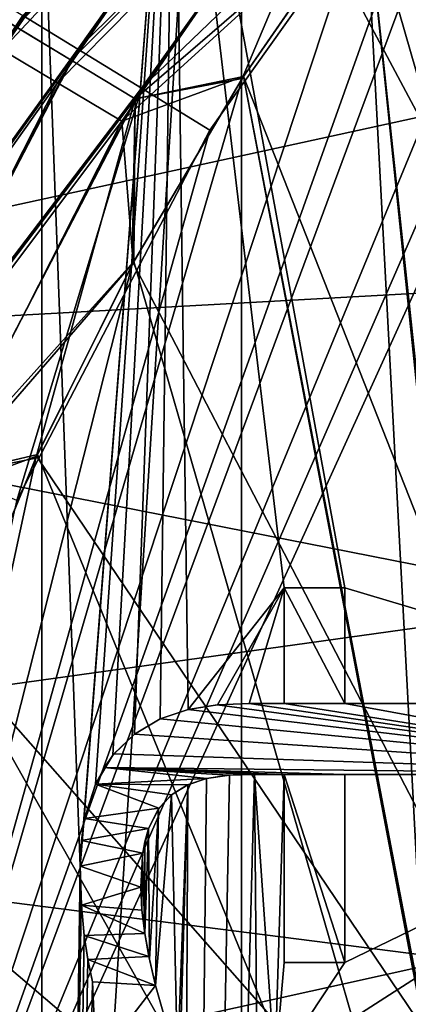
# Model space of a CAD drawing. Header units: millimetres. Extents: x -147 to 148, y -145 to 204.
# Tile 439 of 571: x 72.52 to 74.96, y 4.51 to 10.69. Entities that reach past the tile are written whole.
import ezdxf

# ---------------------------------------------------------------- set-up
doc = ezdxf.new("R2010")
doc.units = ezdxf.units.MM
doc.header["$LTSCALE"] = 26.699852
for name, color, linetype in [('1455', 7, 'CONTINUOUS'), ('1456', 7, 'CONTINUOUS'), ('1905', 7, 'CONTINUOUS'), ('1956', 7, 'CONTINUOUS'), ('1964', 7, 'CONTINUOUS'), ('1967', 7, 'CONTINUOUS'), ('1969', 7, 'CONTINUOUS'), ('1973', 7, 'CONTINUOUS'), ('1983', 7, 'CONTINUOUS'), ('1985', 7, 'CONTINUOUS'), ('1987', 7, 'CONTINUOUS'), ('1989', 7, 'CONTINUOUS'), ('1991', 7, 'CONTINUOUS'), ('1993', 7, 'CONTINUOUS'), ('1995', 7, 'CONTINUOUS'), ('1996', 7, 'CONTINUOUS'), ('2006', 7, 'CONTINUOUS'), ('2016', 7, 'CONTINUOUS'), ('743', 7, 'CONTINUOUS'), ('744', 7, 'CONTINUOUS'), ('764', 7, 'CONTINUOUS'), ('771', 7, 'CONTINUOUS'), ('772', 7, 'CONTINUOUS'), ('773', 7, 'CONTINUOUS'), ('774', 7, 'CONTINUOUS'), ('775', 7, 'CONTINUOUS'), ('776', 7, 'CONTINUOUS'), ('777', 7, 'CONTINUOUS'), ('778', 7, 'CONTINUOUS'), ('779', 7, 'CONTINUOUS'), ('780', 7, 'CONTINUOUS'), ('781', 7, 'CONTINUOUS'), ('782', 7, 'CONTINUOUS'), ('783', 7, 'CONTINUOUS'), ('784', 7, 'CONTINUOUS'), ('785', 7, 'CONTINUOUS'), ('786', 7, 'CONTINUOUS'), ('787', 7, 'CONTINUOUS'), ('788', 7, 'CONTINUOUS'), ('789', 7, 'CONTINUOUS'), ('790', 7, 'CONTINUOUS'), ('791', 7, 'CONTINUOUS'), ('792', 7, 'CONTINUOUS'), ('793', 7, 'CONTINUOUS'), ('898', 7, 'CONTINUOUS')]:
    doc.layers.add(name, color=color, linetype=linetype)

msp = doc.modelspace()

# ---------------------------------------------------------------- linework, layer by layer
at = {"layer": '1455', "color": 7, "linetype": 'CONTINUOUS', "true_color": 0xd8d8d8}
for points in [[(73.0939, 14.0777, 89.9), (75.9223, 16.9061, 89.9), (85, 7.8284, 89.9), (73.0939, 14.0777, 89.9)], [(84.5858, 2.5858, 89.9), (73.0939, 14.0777, 89.9), (84.7152, 2.8409, 89.9), (84.5858, 2.5858, 89.9)], [(73.0939, 14.0777, 89.9), (84.8571, 3.0905, 89.9), (84.7152, 2.8409, 89.9), (73.0939, 14.0777, 89.9)], [(84.8571, 3.0905, 89.9), (73.0939, 14.0777, 89.9), (84.9636, 3.3383, 89.9), (84.8571, 3.0905, 89.9)], [(73.0939, 14.0777, 89.9), (85, 7.8284, 89.9), (85, 3.6056, 89.9), (73.0939, 14.0777, 89.9)], [(73.0939, 14.0777, 89.9), (85, 3.6056, 89.9), (84.9636, 3.3383, 89.9), (73.0939, 14.0777, 89.9)]]:
    msp.add_3dface(points, dxfattribs=at)
at = {"layer": '1456', "color": 7, "linetype": 'CONTINUOUS', "true_color": 0xd8d8d8}
for points in [[(73.0404, 14.0133, 90.1501), (73.0939, 14.0777, 89.9), (84.5858, 2.5858, 89.9), (73.0404, 14.0133, 90.1501)], [(72.9872, 13.9487, 90.4), (73.0404, 14.0133, 90.1501), (84.5858, 2.5858, 89.9), (72.9872, 13.9487, 90.4)], [(72.9872, 13.9487, 90.4), (84.5858, 2.5858, 89.9), (72.9566, 13.8337, 90.7089), (72.9872, 13.9487, 90.4)], [(84.5858, 2.5858, 89.9), (72.999, 13.6597, 90.9882), (72.9566, 13.8337, 90.7089), (84.5858, 2.5858, 89.9)], [(84.5858, 2.5858, 89.9), (73.1101, 13.4443, 91.2092), (72.999, 13.6597, 90.9882), (84.5858, 2.5858, 89.9)], [(84.5858, 2.5858, 89.9), (73.2794, 13.208, 91.3513), (73.1101, 13.4443, 91.2092), (84.5858, 2.5858, 89.9)], [(84.5858, 2.5858, 89.9), (73.4886, 12.9759, 91.4), (73.2794, 13.208, 91.3513), (84.5858, 2.5858, 89.9)], [(83.6089, 2.8555, 91.4), (73.4886, 12.9759, 91.4), (84.5858, 2.5858, 89.9), (83.6089, 2.8555, 91.4)]]:
    msp.add_3dface(points, dxfattribs=at)
at = {"layer": '1905', "color": 7, "linetype": 'CONTINUOUS', "true_color": 0xd8d8d8}
for points in [[(26.2363, 8.2392, 25.9), (25.1061, 11.2212, 25.9), (82.2579, 25.8661, 25.9), (26.2363, 8.2392, 25.9)], [(79.3038, 24.7904, 25.9), (26.2363, 8.2392, 25.9), (82.2579, 25.8661, 25.9), (79.3038, 24.7904, 25.9)], [(27.0098, 5.1661, 25.9), (26.2363, 8.2392, 25.9), (79.3038, 24.7904, 25.9), (27.0098, 5.1661, 25.9)], [(27.4272, 2, 25.9), (27.0098, 5.1661, 25.9), (79.3038, 24.7904, 25.9), (27.4272, 2, 25.9)], [(76.5021, 23.3832, 25.9), (27.4272, 2, 25.9), (79.3038, 24.7904, 25.9), (76.5021, 23.3832, 25.9)], [(27.4272, -2, 25.9), (27.4272, 2, 25.9), (76.5021, 23.3832, 25.9), (27.4272, -2, 25.9)], [(73.876, 21.6568, 25.9), (27.4272, -2, 25.9), (76.5021, 23.3832, 25.9), (73.876, 21.6568, 25.9)], [(71.471, 19.6377, 25.9), (27.4272, -2, 25.9), (73.876, 21.6568, 25.9), (71.471, 19.6377, 25.9)]]:
    msp.add_3dface(points, dxfattribs=at)
at = {"layer": '1956', "color": 7, "linetype": 'CONTINUOUS', "true_color": 0xd8d8d8}
for points in [[(73.3987, 12.956, 19.9), (73.161, 12.6455, 27.6593), (71.8317, 10.6477, 19.9), (73.3987, 12.956, 19.9)], [(73.161, 12.6455, 27.6593), (71.6728, 10.3718, 27.6952), (71.8317, 10.6477, 19.9), (73.161, 12.6455, 27.6593)]]:
    msp.add_3dface(points, dxfattribs=at)
at = {"layer": '1964', "color": 7, "linetype": 'CONTINUOUS', "true_color": 0xd8d8d8}
for points in [[(72.8849, 10.5093, 29.3829), (72.5403, 10.72, 29.0701), (74.4866, 12.7591, 29.3443), (72.8849, 10.5093, 29.3829)], [(72.8849, 10.5093, 29.3829), (74.4866, 12.7591, 29.3443), (74.8498, 12.461, 29.5431), (72.8849, 10.5093, 29.3829)], [(73.161, 12.6455, 27.6593), (72.1098, 10.9821, 28.1912), (71.6728, 10.3718, 27.6952), (73.161, 12.6455, 27.6593)], [(73.2863, 10.2634, 29.5813), (72.8849, 10.5093, 29.3829), (74.8498, 12.461, 29.5431), (73.2863, 10.2634, 29.5813)], [(73.2863, 10.2634, 29.5813), (74.8498, 12.461, 29.5431), (75.2378, 12.1413, 29.6143), (73.2863, 10.2634, 29.5813)], [(73.7157, 10.0007, 29.6517), (73.2863, 10.2634, 29.5813), (75.2378, 12.1413, 29.6143), (73.7157, 10.0007, 29.6517)], [(70.9515, 8.3464, 28.7054), (72.276, 10.8812, 28.6636), (72.5403, 10.72, 29.0701), (70.9515, 8.3464, 28.7054)], [(71.2361, 8.2226, 29.1122), (70.9515, 8.3464, 28.7054), (72.5403, 10.72, 29.0701), (71.2361, 8.2226, 29.1122)], [(71.2361, 8.2226, 29.1122), (72.5403, 10.72, 29.0701), (72.8849, 10.5093, 29.3829), (71.2361, 8.2226, 29.1122)], [(71.6072, 8.0607, 29.425), (71.2361, 8.2226, 29.1122), (72.8849, 10.5093, 29.3829), (71.6072, 8.0607, 29.425)], [(71.6072, 8.0607, 29.425), (72.8849, 10.5093, 29.3829), (73.2863, 10.2634, 29.5813), (71.6072, 8.0607, 29.425)], [(72.0394, 7.8718, 29.6228), (71.6072, 8.0607, 29.425), (73.2863, 10.2634, 29.5813), (72.0394, 7.8718, 29.6228)], [(72.0394, 7.8718, 29.6228), (73.2863, 10.2634, 29.5813), (72.5026, 7.6728, 29.6923), (72.0394, 7.8718, 29.6228)], [(72.5026, 7.6728, 29.6923), (73.2863, 10.2634, 29.5813), (73.7157, 10.0007, 29.6517), (72.5026, 7.6728, 29.6923)]]:
    msp.add_3dface(points, dxfattribs=at)
at = {"layer": '1967', "color": 7, "linetype": 'CONTINUOUS', "true_color": 0xd8d8d8}
for points in [[(78.2, 0, 29.8263), (70.9081, 0, 29.8263), (77.0418, 14.0553, 29.5809), (78.2, 0, 29.8263)], [(70.9081, 0, 29.8263), (75.2378, 12.1413, 29.6143), (77.0418, 14.0553, 29.5809), (70.9081, 0, 29.8263)], [(70.9081, 0, 29.8263), (73.7157, 10.0007, 29.6517), (75.2378, 12.1413, 29.6143), (70.9081, 0, 29.8263)], [(70.9081, 0, 29.8263), (72.5026, 7.6728, 29.6923), (73.7157, 10.0007, 29.6517), (70.9081, 0, 29.8263)]]:
    msp.add_3dface(points, dxfattribs=at)
at = {"layer": '1969', "color": 7, "linetype": 'CONTINUOUS', "true_color": 0xd8d8d8}
for points in [[(75.5554, 12.5191, 33.6829), (74.6999, 11.4546, 33.6643), (78, 0, 33.4644), (75.5554, 12.5191, 33.6829)], [(74.6999, 11.4546, 33.6643), (73.9259, 10.3373, 33.6448), (78, 0, 33.4644), (74.6999, 11.4546, 33.6643)], [(73.9259, 10.3373, 33.6448), (73.2327, 9.1659, 33.6244), (78, 0, 33.4644), (73.9259, 10.3373, 33.6448)], [(73.2327, 9.1659, 33.6244), (72.626, 7.9505, 33.6032), (78, 0, 33.4644), (73.2327, 9.1659, 33.6244)], [(72.626, 7.9505, 33.6032), (72.1052, 6.6899, 33.5812), (78, 0, 33.4644), (72.626, 7.9505, 33.6032)], [(72.1052, 6.6899, 33.5812), (71.6764, 5.3975, 33.5586), (78, 0, 33.4644), (72.1052, 6.6899, 33.5812)], [(71.6764, 5.3975, 33.5586), (71.3399, 4.0733, 33.5355), (78, 0, 33.4644), (71.6764, 5.3975, 33.5586)]]:
    msp.add_3dface(points, dxfattribs=at)
at = {"layer": '1973', "color": 7, "linetype": 'CONTINUOUS', "true_color": 0xd8d8d8}
for points in [[(72.1437, 10.6627, 34.6235), (73.7349, 12.9619, 34.6615), (71.9763, 10.7617, 35.096), (72.1437, 10.6627, 34.6235)], [(72.1437, 10.6627, 34.6235), (73.9767, 12.7699, 34.2553), (73.7349, 12.9619, 34.6615), (72.1437, 10.6627, 34.6235)], [(72.4098, 10.5046, 34.2171), (73.9767, 12.7699, 34.2553), (72.1437, 10.6627, 34.6235), (72.4098, 10.5046, 34.2171)], [(72.4098, 10.5046, 34.2171), (74.2923, 12.519, 33.9423), (73.9767, 12.7699, 34.2553), (72.4098, 10.5046, 34.2171)], [(72.7569, 10.2979, 33.9041), (74.2923, 12.519, 33.9423), (72.4098, 10.5046, 34.2171), (72.7569, 10.2979, 33.9041)], [(72.7569, 10.2979, 33.9041), (74.66, 12.2264, 33.7436), (74.2923, 12.519, 33.9423), (72.7569, 10.2979, 33.9041)], [(73.1613, 10.0569, 33.7059), (74.66, 12.2264, 33.7436), (72.7569, 10.2979, 33.9041), (73.1613, 10.0569, 33.7059)], [(74.66, 12.2264, 33.7436), (73.1613, 10.0569, 33.7059), (74.6999, 11.4546, 33.6643), (74.66, 12.2264, 33.7436)], [(74.6999, 11.4546, 33.6643), (73.1613, 10.0569, 33.7059), (73.9259, 10.3373, 33.6448), (74.6999, 11.4546, 33.6643)], [(71.161, 8.0492, 34.1757), (72.7569, 10.2979, 33.9041), (72.4098, 10.5046, 34.2171), (71.161, 8.0492, 34.1757)], [(73.9259, 10.3373, 33.6448), (73.1613, 10.0569, 33.7059), (73.2327, 9.1659, 33.6244), (73.9259, 10.3373, 33.6448)], [(71.5336, 7.8907, 33.8628), (72.7569, 10.2979, 33.9041), (71.161, 8.0492, 34.1757), (71.5336, 7.8907, 33.8628)], [(71.5336, 7.8907, 33.8628), (73.1613, 10.0569, 33.7059), (72.7569, 10.2979, 33.9041), (71.5336, 7.8907, 33.8628)], [(71.9675, 7.7057, 33.665), (73.1613, 10.0569, 33.7059), (71.5336, 7.8907, 33.8628), (71.9675, 7.7057, 33.665)], [(73.1613, 10.0569, 33.7059), (71.9675, 7.7057, 33.665), (73.2327, 9.1659, 33.6244), (73.1613, 10.0569, 33.7059)], [(73.2327, 9.1659, 33.6244), (71.9675, 7.7057, 33.665), (72.626, 7.9505, 33.6032), (73.2327, 9.1659, 33.6244)], [(72.626, 7.9505, 33.6032), (71.9675, 7.7057, 33.665), (72.1052, 6.6899, 33.5812), (72.626, 7.9505, 33.6032)]]:
    msp.add_3dface(points, dxfattribs=at)
at = {"layer": '1983', "color": 7, "linetype": 'CONTINUOUS', "true_color": 0xd8d8d8}
for points in [[(72.4969, 10.6488, 38.6091), (72.2316, 10.8085, 38.2028), (74.1091, 12.9339, 38.5705), (72.4969, 10.6488, 38.6091)], [(72.4969, 10.6488, 38.6091), (74.1091, 12.9339, 38.5705), (74.4231, 12.68, 38.8816), (72.4969, 10.6488, 38.6091)], [(72.8433, 10.4395, 38.9201), (72.4969, 10.6488, 38.6091), (74.4231, 12.68, 38.8816), (72.8433, 10.4395, 38.9201)], [(72.8433, 10.4395, 38.9201), (74.4231, 12.68, 38.8816), (74.788, 12.3841, 39.0807), (72.8433, 10.4395, 38.9201)], [(73.2458, 10.1956, 39.1187), (72.8433, 10.4395, 38.9201), (74.788, 12.3841, 39.0807), (73.2458, 10.1956, 39.1187)], [(73.2458, 10.1956, 39.1187), (74.788, 12.3841, 39.0807), (73.9179, 10.3251, 39.1839), (73.2458, 10.1956, 39.1187)], [(73.9179, 10.3251, 39.1839), (74.788, 12.3841, 39.0807), (74.6921, 11.4437, 39.1644), (73.9179, 10.3251, 39.1839)], [(71.2112, 8.1652, 38.651), (72.4969, 10.6488, 38.6091), (72.8433, 10.4395, 38.9201), (71.2112, 8.1652, 38.651)], [(71.5836, 8.0046, 38.9619), (71.2112, 8.1652, 38.651), (72.8433, 10.4395, 38.9201), (71.5836, 8.0046, 38.9619)], [(71.5836, 8.0046, 38.9619), (72.8433, 10.4395, 38.9201), (73.2458, 10.1956, 39.1187), (71.5836, 8.0046, 38.9619)], [(73.2272, 9.1557, 39.2043), (73.2458, 10.1956, 39.1187), (73.9179, 10.3251, 39.1839), (73.2272, 9.1557, 39.2043)], [(72.0164, 7.8173, 39.16), (71.5836, 8.0046, 38.9619), (73.2458, 10.1956, 39.1187), (72.0164, 7.8173, 39.16)], [(72.0164, 7.8173, 39.16), (73.2458, 10.1956, 39.1187), (72.6213, 7.9391, 39.2255), (72.0164, 7.8173, 39.16)], [(72.6213, 7.9391, 39.2255), (73.2458, 10.1956, 39.1187), (73.2272, 9.1557, 39.2043), (72.6213, 7.9391, 39.2255)], [(72.1001, 6.6751, 39.2476), (72.0164, 7.8173, 39.16), (72.6213, 7.9391, 39.2255), (72.1001, 6.6751, 39.2476)]]:
    msp.add_3dface(points, dxfattribs=at)
at = {"layer": '1985', "color": 7, "linetype": 'CONTINUOUS', "true_color": 0xd8d8d8}
for points in [[(78, 0, 39.3641), (70.9083, 0, 39.3641), (77.4928, 14.4588, 39.1117), (78, 0, 39.3641)], [(70.9083, 0, 39.3641), (76.4878, 13.5225, 39.1281), (77.4928, 14.4588, 39.1117), (70.9083, 0, 39.3641)], [(70.9083, 0, 39.3641), (75.5526, 12.5147, 39.1457), (76.4878, 13.5225, 39.1281), (70.9083, 0, 39.3641)], [(70.9083, 0, 39.3641), (74.6921, 11.4437, 39.1644), (75.5526, 12.5147, 39.1457), (70.9083, 0, 39.3641)], [(70.9083, 0, 39.3641), (73.9179, 10.3251, 39.1839), (74.6921, 11.4437, 39.1644), (70.9083, 0, 39.3641)], [(70.9083, 0, 39.3641), (73.2272, 9.1557, 39.2043), (73.9179, 10.3251, 39.1839), (70.9083, 0, 39.3641)], [(70.9083, 0, 39.3641), (72.6213, 7.9391, 39.2255), (73.2272, 9.1557, 39.2043), (70.9083, 0, 39.3641)], [(70.9083, 0, 39.3641), (72.1001, 6.6751, 39.2476), (72.6213, 7.9391, 39.2255), (70.9083, 0, 39.3641)]]:
    msp.add_3dface(points, dxfattribs=at)
at = {"layer": '1987', "color": 7, "linetype": 'CONTINUOUS', "true_color": 0xd8d8d8}
for points in [[(75.5519, 12.5143, 43.1224), (74.6965, 11.45, 43.1038), (75.8409, 0.7198, 42.9165), (75.5519, 12.5143, 43.1224)], [(74.6965, 11.45, 43.1038), (73.9256, 10.3375, 43.0844), (75.864, 0.22, 42.9078), (74.6965, 11.45, 43.1038)], [(75.8409, 0.7198, 42.9165), (74.6965, 11.45, 43.1038), (75.8487, 0.4599, 42.912), (75.8409, 0.7198, 42.9165)], [(75.8487, 0.4599, 42.912), (74.6965, 11.45, 43.1038), (75.864, 0.22, 42.9078), (75.8487, 0.4599, 42.912)], [(73.9256, 10.3375, 43.0844), (73.2366, 9.1735, 43.0641), (75.8874, 0, 42.9039), (73.9256, 10.3375, 43.0844)], [(73.9256, 10.3375, 43.0844), (75.8874, 0, 42.9039), (75.864, 0.22, 42.9078), (73.9256, 10.3375, 43.0844)], [(73.2366, 9.1735, 43.0641), (72.6311, 7.9609, 43.0429), (75.8874, 0, 42.9039), (73.2366, 9.1735, 43.0641)], [(72.6311, 7.9609, 43.0429), (72.1089, 6.6995, 43.0209), (75.8874, 0, 42.9039), (72.6311, 7.9609, 43.0429)], [(72.1089, 6.6995, 43.0209), (71.679, 5.4061, 42.9983), (75.8874, 0, 42.9039), (72.1089, 6.6995, 43.0209)], [(71.679, 5.4061, 42.9983), (71.3412, 4.0788, 42.9751), (75.8874, 0, 42.9039), (71.679, 5.4061, 42.9983)]]:
    msp.add_3dface(points, dxfattribs=at)
at = {"layer": '1989', "color": 7, "linetype": 'CONTINUOUS', "true_color": 0xd8d8d8}
for points in [[(74.1091, 12.9339, 43.6976), (72.2316, 10.8085, 44.0653), (72.4968, 10.6489, 43.659), (74.1091, 12.9339, 43.6976)], [(74.1091, 12.9339, 43.6976), (72.4968, 10.6489, 43.659), (74.423, 12.68, 43.3865), (74.1091, 12.9339, 43.6976)], [(73.2935, 12.8201, 45.0737), (71.7631, 10.5297, 45.0374), (72.0647, 10.9081, 44.5379), (73.2935, 12.8201, 45.0737)], [(74.423, 12.68, 43.3865), (72.4968, 10.6489, 43.659), (72.8432, 10.4396, 43.348), (74.423, 12.68, 43.3865)], [(74.423, 12.68, 43.3865), (72.8432, 10.4396, 43.348), (74.7879, 12.3842, 43.1874), (74.423, 12.68, 43.3865)], [(74.7879, 12.3842, 43.1874), (72.8432, 10.4396, 43.348), (73.2456, 10.1957, 43.1494), (74.7879, 12.3842, 43.1874)], [(74.7879, 12.3842, 43.1874), (73.2456, 10.1957, 43.1494), (74.6965, 11.45, 43.1038), (74.7879, 12.3842, 43.1874)], [(74.6965, 11.45, 43.1038), (73.2456, 10.1957, 43.1494), (73.9256, 10.3375, 43.0844), (74.6965, 11.45, 43.1038)], [(72.4968, 10.6489, 43.659), (71.2111, 8.1653, 43.6172), (72.8432, 10.4396, 43.348), (72.4968, 10.6489, 43.659)], [(72.8432, 10.4396, 43.348), (71.2111, 8.1653, 43.6172), (71.5835, 8.0046, 43.3062), (72.8432, 10.4396, 43.348)], [(72.8432, 10.4396, 43.348), (71.5835, 8.0046, 43.3062), (73.2456, 10.1957, 43.1494), (72.8432, 10.4396, 43.348)], [(73.9256, 10.3375, 43.0844), (73.2456, 10.1957, 43.1494), (73.2366, 9.1735, 43.0641), (73.9256, 10.3375, 43.0844)], [(73.2456, 10.1957, 43.1494), (71.5835, 8.0046, 43.3062), (72.0163, 7.8173, 43.1081), (73.2456, 10.1957, 43.1494)], [(73.2456, 10.1957, 43.1494), (72.0163, 7.8173, 43.1081), (73.2366, 9.1735, 43.0641), (73.2456, 10.1957, 43.1494)], [(73.2366, 9.1735, 43.0641), (72.0163, 7.8173, 43.1081), (72.6311, 7.9609, 43.0429), (73.2366, 9.1735, 43.0641)], [(72.6311, 7.9609, 43.0429), (72.0163, 7.8173, 43.1081), (72.1089, 6.6995, 43.0209), (72.6311, 7.9609, 43.0429)]]:
    msp.add_3dface(points, dxfattribs=at)
at = {"layer": '1991', "color": 7, "linetype": 'CONTINUOUS', "true_color": 0xd8d8d8}
for points in [[(73.2935, 12.82, 45.6506), (71.7631, 10.5297, 45.6869), (73.2935, 12.8201, 45.0737), (73.2935, 12.82, 45.6506)], [(73.2935, 12.8201, 45.0737), (71.7631, 10.5297, 45.6869), (71.7631, 10.5297, 45.0374), (73.2935, 12.8201, 45.0737)]]:
    msp.add_3dface(points, dxfattribs=at)
at = {"layer": '1993', "color": 7, "linetype": 'CONTINUOUS', "true_color": 0xd8d8d8}
for points in [[(72.4969, 10.6488, 47.0653), (72.2316, 10.8085, 46.659), (74.1091, 12.9339, 47.0268), (72.4969, 10.6488, 47.0653)], [(72.4969, 10.6488, 47.0653), (74.1091, 12.9339, 47.0268), (74.4231, 12.68, 47.3378), (72.4969, 10.6488, 47.0653)], [(71.7631, 10.5297, 45.6869), (73.2935, 12.82, 45.6506), (72.0647, 10.9081, 46.1864), (71.7631, 10.5297, 45.6869)], [(72.8433, 10.4395, 47.3763), (72.4969, 10.6488, 47.0653), (74.4231, 12.68, 47.3378), (72.8433, 10.4395, 47.3763)], [(72.8433, 10.4395, 47.3763), (74.4231, 12.68, 47.3378), (74.788, 12.3841, 47.5369), (72.8433, 10.4395, 47.3763)], [(73.2458, 10.1956, 47.5749), (72.8433, 10.4395, 47.3763), (74.788, 12.3841, 47.5369), (73.2458, 10.1956, 47.5749)], [(73.2458, 10.1956, 47.5749), (74.788, 12.3841, 47.5369), (73.9179, 10.3251, 47.6401), (73.2458, 10.1956, 47.5749)], [(73.9179, 10.3251, 47.6401), (74.788, 12.3841, 47.5369), (74.6921, 11.4437, 47.6206), (73.9179, 10.3251, 47.6401)], [(71.2112, 8.1652, 47.1072), (72.4969, 10.6488, 47.0653), (72.8433, 10.4395, 47.3763), (71.2112, 8.1652, 47.1072)], [(71.5836, 8.0046, 47.4181), (71.2112, 8.1652, 47.1072), (72.8433, 10.4395, 47.3763), (71.5836, 8.0046, 47.4181)], [(71.5836, 8.0046, 47.4181), (72.8433, 10.4395, 47.3763), (73.2458, 10.1956, 47.5749), (71.5836, 8.0046, 47.4181)], [(73.2272, 9.1557, 47.6605), (73.2458, 10.1956, 47.5749), (73.9179, 10.3251, 47.6401), (73.2272, 9.1557, 47.6605)], [(72.0164, 7.8173, 47.6163), (71.5836, 8.0046, 47.4181), (73.2458, 10.1956, 47.5749), (72.0164, 7.8173, 47.6163)], [(72.0164, 7.8173, 47.6163), (73.2458, 10.1956, 47.5749), (72.6213, 7.9391, 47.6818), (72.0164, 7.8173, 47.6163)], [(72.6213, 7.9391, 47.6818), (73.2458, 10.1956, 47.5749), (73.2272, 9.1557, 47.6605), (72.6213, 7.9391, 47.6818)], [(72.1001, 6.6751, 47.7038), (72.0164, 7.8173, 47.6163), (72.6213, 7.9391, 47.6818), (72.1001, 6.6751, 47.7038)]]:
    msp.add_3dface(points, dxfattribs=at)
at = {"layer": '1995', "color": 7, "linetype": 'CONTINUOUS', "true_color": 0xd8d8d8}
for points in [[(75.3, 0, 47.8204), (74.6921, 11.4437, 47.6206), (75.5526, 12.5147, 47.6019), (75.3, 0, 47.8204)], [(75.3, 0, 47.8204), (70.9083, 0, 47.8204), (74.6921, 11.4437, 47.6206), (75.3, 0, 47.8204)], [(70.9083, 0, 47.8204), (73.9179, 10.3251, 47.6401), (74.6921, 11.4437, 47.6206), (70.9083, 0, 47.8204)], [(70.9083, 0, 47.8204), (73.2272, 9.1557, 47.6605), (73.9179, 10.3251, 47.6401), (70.9083, 0, 47.8204)], [(70.9083, 0, 47.8204), (72.6213, 7.9391, 47.6818), (73.2272, 9.1557, 47.6605), (70.9083, 0, 47.8204)], [(70.9083, 0, 47.8204), (72.1001, 6.6751, 47.7038), (72.6213, 7.9391, 47.6818), (70.9083, 0, 47.8204)]]:
    msp.add_3dface(points, dxfattribs=at)
at = {"layer": '1996', "color": 7, "linetype": 'CONTINUOUS', "true_color": 0xd8d8d8}
for points in [[(75.2587, 4.7892, 52.9), (74.691, 2.4244, 52.9), (76.0195, 4.5425, 52.1), (75.2587, 4.7892, 52.9)], [(76.0195, 4.5425, 52.1), (74.691, 2.4244, 52.9), (75.481, 2.2996, 52.1), (76.0195, 4.5425, 52.1)]]:
    msp.add_3dface(points, dxfattribs=at)
at = {"layer": '2006', "color": 7, "linetype": 'CONTINUOUS', "true_color": 0xd8d8d8}
for points in [[(69.4875, 11.2603, 52.9), (68.2378, 8.6004, 52.9), (79.0392, 10.9593, 52.9), (69.4875, 11.2603, 52.9)], [(79.0392, 10.9593, 52.9), (68.2378, 8.6004, 52.9), (77.4598, 9.1098, 52.9), (79.0392, 10.9593, 52.9)], [(77.4598, 9.1098, 52.9), (68.2378, 8.6004, 52.9), (76.1892, 7.036, 52.9), (77.4598, 9.1098, 52.9)], [(68.2378, 8.6004, 52.9), (67.3308, 5.8021, 52.9), (76.1892, 7.036, 52.9), (68.2378, 8.6004, 52.9)], [(76.1892, 7.036, 52.9), (67.3308, 5.8021, 52.9), (75.2587, 4.7892, 52.9), (76.1892, 7.036, 52.9)], [(67.3308, 5.8021, 52.9), (66.7823, 2.9153, 52.9), (75.2587, 4.7892, 52.9), (67.3308, 5.8021, 52.9)], [(75.2587, 4.7892, 52.9), (66.7823, 2.9153, 52.9), (74.691, 2.4244, 52.9), (75.2587, 4.7892, 52.9)]]:
    msp.add_3dface(points, dxfattribs=at)
at = {"layer": '2016', "color": 7, "linetype": 'CONTINUOUS', "true_color": 0xd8d8d8}
msp.add_3dface([(73.3987, 12.956, 19.9), (71.8317, 10.6477, 19.9), (69.0561, 11.513, 19.9), (73.3987, 12.956, 19.9)], dxfattribs=at)
at = {"layer": '743', "color": 7, "linetype": 'CONTINUOUS', "true_color": 0xd8d8d8}
for points in [[(73.9139, 17.1313, 93.4), (73.914, -17.1314, 93.4), (76.1876, 19.012, 93.4), (73.9139, 17.1313, 93.4)], [(73.914, -17.1314, 93.4), (76.1877, -19.0121, 93.4), (76.1876, 19.012, 93.4), (73.914, -17.1314, 93.4)], [(71.8936, 14.9802, 93.4), (71.8937, -14.9803, 93.4), (73.9139, 17.1313, 93.4), (71.8936, 14.9802, 93.4)], [(71.8937, -14.9803, 93.4), (73.914, -17.1314, 93.4), (73.9139, 17.1313, 93.4), (71.8937, -14.9803, 93.4)]]:
    msp.add_3dface(points, dxfattribs=at)
at = {"layer": '744', "color": 7, "linetype": 'CONTINUOUS', "true_color": 0xd8d8d8}
for points in [[(72.66, 11.8455, 91.4), (73.4886, 12.9759, 91.4), (72.901, 5.3738, 91.4), (72.66, 11.8455, 91.4)], [(72.901, 5.3738, 91.4), (73.4886, 12.9759, 91.4), (72.9238, 5.6538, 91.4), (72.901, 5.3738, 91.4)], [(72.9238, 5.6538, 91.4), (73.4886, 12.9759, 91.4), (72.9957, 5.8904, 91.4), (72.9238, 5.6538, 91.4)], [(72.9957, 5.8904, 91.4), (73.4886, 12.9759, 91.4), (73.106, 6.0725, 91.4), (72.9957, 5.8904, 91.4)], [(73.106, 6.0725, 91.4), (73.4886, 12.9759, 91.4), (73.2417, 6.2051, 91.4), (73.106, 6.0725, 91.4)], [(73.2417, 6.2051, 91.4), (73.4886, 12.9759, 91.4), (73.4022, 6.2997, 91.4), (73.2417, 6.2051, 91.4)], [(73.4022, 6.2997, 91.4), (73.4886, 12.9759, 91.4), (73.5777, 6.3587, 91.4), (73.4022, 6.2997, 91.4)], [(73.4886, 12.9759, 91.4), (83.6089, 2.8555, 91.4), (77, 6.3972, 91.4), (73.4886, 12.9759, 91.4)], [(73.4886, 12.9759, 91.4), (77, 6.3972, 91.4), (74.5626, 7.1235, 91.4), (73.4886, 12.9759, 91.4)], [(73.5777, 6.3587, 91.4), (73.4886, 12.9759, 91.4), (74.1829, 7.1235, 91.4), (73.5777, 6.3587, 91.4)], [(74.1829, 7.1235, 91.4), (73.4886, 12.9759, 91.4), (74.5626, 7.1235, 91.4), (74.1829, 7.1235, 91.4)], [(71.9115, 10.6679, 91.4), (72.66, 11.8455, 91.4), (72.6598, -11.8454, 91.4), (71.9115, 10.6679, 91.4)], [(72.6598, -11.8454, 91.4), (72.66, 11.8455, 91.4), (72.901, 5.3738, 91.4), (72.6598, -11.8454, 91.4)], [(71.9113, -10.6676, 91.4), (71.9115, 10.6679, 91.4), (72.6598, -11.8454, 91.4), (71.9113, -10.6676, 91.4)], [(73.7629, 6.3879, 91.4), (73.5777, 6.3587, 91.4), (74.1829, 7.1235, 91.4), (73.7629, 6.3879, 91.4)], [(73.9629, 6.3972, 91.4), (73.7629, 6.3879, 91.4), (74.1829, 7.1235, 91.4), (73.9629, 6.3972, 91.4)], [(74.1829, 6.3972, 91.4), (73.9629, 6.3972, 91.4), (74.1829, 7.1235, 91.4), (74.1829, 6.3972, 91.4)], [(74.5626, 7.1235, 91.4), (77, 6.3972, 91.4), (74.5626, 6.3972, 91.4), (74.5626, 7.1235, 91.4)], [(73.9959, 5.9515, 91.4), (73.4886, -12.9759, 91.4), (73.8382, 5.9466, 91.4), (73.9959, 5.9515, 91.4)], [(73.4886, -12.9759, 91.4), (73.9959, 5.9515, 91.4), (74.0344, 1.3078, 91.4), (73.4886, -12.9759, 91.4)], [(73.8382, 5.9466, 91.4), (73.4886, -12.9759, 91.4), (73.6928, 5.926, 91.4), (73.8382, 5.9466, 91.4)], [(73.9959, 5.9515, 91.4), (74.1829, 5.9515, 91.4), (74.1224, 4.1028, 91.4), (73.9959, 5.9515, 91.4)], [(73.9959, 5.9515, 91.4), (74.1224, 4.1028, 91.4), (74.0344, 1.3078, 91.4), (73.9959, 5.9515, 91.4)], [(74.5626, 4.7686, 91.4), (77, 5.9515, 91.4), (74.1224, 4.1028, 91.4), (74.5626, 4.7686, 91.4)], [(77, 5.9515, 91.4), (77, 4.1028, 91.4), (74.1224, 4.1028, 91.4), (77, 5.9515, 91.4)], [(74.1829, 5.9515, 91.4), (74.1829, 4.7686, 91.4), (74.1224, 4.1028, 91.4), (74.1829, 5.9515, 91.4)], [(74.5626, 5.9515, 91.4), (77, 5.9515, 91.4), (74.5626, 4.7686, 91.4), (74.5626, 5.9515, 91.4)], [(73.4742, 5.8236, 91.4), (73.5764, 5.8866, 91.4), (73.5117, 4.1413, 91.4), (73.4742, 5.8236, 91.4)], [(73.6928, 5.926, 91.4), (73.4886, -12.9759, 91.4), (73.5764, 5.8866, 91.4), (73.6928, 5.926, 91.4)], [(73.5764, 5.8866, 91.4), (73.4886, -12.9759, 91.4), (73.5117, 3.6296, 91.4), (73.5764, 5.8866, 91.4)], [(73.5117, 4.1413, 91.4), (73.5764, 5.8866, 91.4), (73.5117, 3.6296, 91.4), (73.5117, 4.1413, 91.4)], [(73.3912, 5.7336, 91.4), (73.4742, 5.8236, 91.4), (73.3741, 4.6255, 91.4), (73.3912, 5.7336, 91.4)], [(73.3741, 4.6255, 91.4), (73.4742, 5.8236, 91.4), (73.5117, 4.1413, 91.4), (73.3741, 4.6255, 91.4)], [(73.3301, 5.6104, 91.4), (73.3912, 5.7336, 91.4), (73.335, 4.7905, 91.4), (73.3301, 5.6104, 91.4)], [(73.335, 4.7905, 91.4), (73.3912, 5.7336, 91.4), (73.3741, 4.6255, 91.4), (73.335, 4.7905, 91.4)], [(73.3068, 5.5269, 91.4), (73.3301, 5.6104, 91.4), (73.3057, 4.9506, 91.4), (73.3068, 5.5269, 91.4)], [(73.3057, 4.9506, 91.4), (73.3301, 5.6104, 91.4), (73.335, 4.7905, 91.4), (73.3057, 4.9506, 91.4)], [(73.2915, 5.4374, 91.4), (73.3068, 5.5269, 91.4), (73.3057, 4.9506, 91.4), (73.2915, 5.4374, 91.4)], [(73.2806, 5.2417, 91.4), (73.2915, 5.4374, 91.4), (73.2874, 5.099, 91.4), (73.2806, 5.2417, 91.4)], [(73.2874, 5.099, 91.4), (73.2915, 5.4374, 91.4), (73.3057, 4.9506, 91.4), (73.2874, 5.099, 91.4)], [(72.9067, 5.1505, 91.4), (72.6598, -11.8454, 91.4), (72.901, 5.3738, 91.4), (72.9067, 5.1505, 91.4)], [(72.926, 4.9396, 91.4), (72.6598, -11.8454, 91.4), (72.9067, 5.1505, 91.4), (72.926, 4.9396, 91.4)], [(72.949, 4.7904, 91.4), (72.6598, -11.8454, 91.4), (72.926, 4.9396, 91.4), (72.949, 4.7904, 91.4)], [(72.978, 4.6475, 91.4), (72.6598, -11.8454, 91.4), (72.949, 4.7904, 91.4), (72.978, 4.6475, 91.4)], [(74.1829, 4.7686, 91.4), (74.5626, 4.7686, 91.4), (74.1224, 4.1028, 91.4), (74.1829, 4.7686, 91.4)], [(72.6598, -11.8454, 91.4), (72.978, 4.6475, 91.4), (73, 4.1413, 91.4), (72.6598, -11.8454, 91.4)], [(72.978, 4.6475, 91.4), (73.3741, 4.6255, 91.4), (73, 4.1413, 91.4), (72.978, 4.6475, 91.4)], [(73, 4.1413, 91.4), (73.3741, 4.6255, 91.4), (73.5117, 4.1413, 91.4), (73, 4.1413, 91.4)]]:
    msp.add_3dface(points, dxfattribs=at)
at = {"layer": '764', "color": 7, "linetype": 'CONTINUOUS', "true_color": 0xd8d8d8}
for points in [[(74.5626, 7.1235, 90.9), (74.5626, 6.3972, 90.9), (74.1829, 7.1235, 90.9), (74.5626, 7.1235, 90.9)], [(74.1829, 7.1235, 90.9), (74.5626, 6.3972, 90.9), (74.1829, 6.3972, 90.9), (74.1829, 7.1235, 90.9)], [(73.5777, 6.3587, 90.9), (73.7601, 6.3876, 90.9), (77, 5.9515, 90.9), (73.5777, 6.3587, 90.9)], [(73.7601, 6.3876, 90.9), (73.9629, 6.3972, 90.9), (77, 5.9515, 90.9), (73.7601, 6.3876, 90.9)], [(73.9629, 6.3972, 90.9), (74.1829, 6.3972, 90.9), (77, 5.9515, 90.9), (73.9629, 6.3972, 90.9)], [(74.1829, 6.3972, 90.9), (74.5626, 6.3972, 90.9), (77, 5.9515, 90.9), (74.1829, 6.3972, 90.9)], [(74.5626, 6.3972, 90.9), (77, 6.3972, 90.9), (77, 5.9515, 90.9), (74.5626, 6.3972, 90.9)], [(73.4034, 6.3002, 90.9), (73.5777, 6.3587, 90.9), (77, 5.9515, 90.9), (73.4034, 6.3002, 90.9)], [(73.2417, 6.2051, 90.9), (73.4034, 6.3002, 90.9), (77, 5.9515, 90.9), (73.2417, 6.2051, 90.9)], [(73.112, 6.0802, 90.9), (73.2417, 6.2051, 90.9), (77, 5.9515, 90.9), (73.112, 6.0802, 90.9)], [(73.052, 5.9945, 90.9), (73.112, 6.0802, 90.9), (77, 5.9515, 90.9), (73.052, 5.9945, 90.9)], [(72.9957, 5.8904, 90.9), (73.052, 5.9945, 90.9), (73.6928, 5.926, 90.9), (72.9957, 5.8904, 90.9)], [(73.6928, 5.926, 90.9), (73.052, 5.9945, 90.9), (73.8295, 5.9459, 90.9), (73.6928, 5.926, 90.9)], [(73.8295, 5.9459, 90.9), (73.052, 5.9945, 90.9), (73.9959, 5.9515, 90.9), (73.8295, 5.9459, 90.9)], [(73.9959, 5.9515, 90.9), (73.052, 5.9945, 90.9), (74.1829, 5.9515, 90.9), (73.9959, 5.9515, 90.9)], [(74.1829, 5.9515, 90.9), (73.052, 5.9945, 90.9), (74.5626, 5.9515, 90.9), (74.1829, 5.9515, 90.9)], [(74.5626, 5.9515, 90.9), (73.052, 5.9945, 90.9), (77, 5.9515, 90.9), (74.5626, 5.9515, 90.9)], [(74.1829, 4.7686, 90.9), (74.1829, 5.9515, 90.9), (74.5626, 4.7686, 90.9), (74.1829, 4.7686, 90.9)], [(74.5626, 4.7686, 90.9), (74.1829, 5.9515, 90.9), (74.5626, 5.9515, 90.9), (74.5626, 4.7686, 90.9)], [(72.9278, 5.6752, 90.9), (72.9957, 5.8904, 90.9), (73.395, 5.7392, 90.9), (72.9278, 5.6752, 90.9)], [(73.5754, 5.8862, 90.9), (72.9957, 5.8904, 90.9), (73.6928, 5.926, 90.9), (73.5754, 5.8862, 90.9)], [(73.395, 5.7392, 90.9), (72.9957, 5.8904, 90.9), (73.4742, 5.8236, 90.9), (73.395, 5.7392, 90.9)], [(73.4742, 5.8236, 90.9), (72.9957, 5.8904, 90.9), (73.5754, 5.8862, 90.9), (73.4742, 5.8236, 90.9)], [(73.3301, 5.6104, 90.9), (72.9278, 5.6752, 90.9), (73.395, 5.7392, 90.9), (73.3301, 5.6104, 90.9)], [(72.9084, 5.5359, 90.9), (72.9278, 5.6752, 90.9), (73.3301, 5.6104, 90.9), (72.9084, 5.5359, 90.9)], [(73.294, 5.4564, 90.9), (72.9084, 5.5359, 90.9), (73.3301, 5.6104, 90.9), (73.294, 5.4564, 90.9)], [(72.901, 5.3738, 90.9), (72.9084, 5.5359, 90.9), (73.294, 5.4564, 90.9), (72.901, 5.3738, 90.9)], [(73.2806, 5.2417, 90.9), (72.901, 5.3738, 90.9), (73.294, 5.4564, 90.9), (73.2806, 5.2417, 90.9)], [(72.908, 5.1294, 90.9), (72.901, 5.3738, 90.9), (73.2806, 5.2417, 90.9), (72.908, 5.1294, 90.9)], [(73.2876, 5.0972, 90.9), (72.908, 5.1294, 90.9), (73.2806, 5.2417, 90.9), (73.2876, 5.0972, 90.9)], [(72.926, 4.9396, 90.9), (72.908, 5.1294, 90.9), (73.3057, 4.9506, 90.9), (72.926, 4.9396, 90.9)], [(73.3057, 4.9506, 90.9), (72.908, 5.1294, 90.9), (73.2876, 5.0972, 90.9), (73.3057, 4.9506, 90.9)], [(73.3318, 4.806, 90.9), (72.926, 4.9396, 90.9), (73.3057, 4.9506, 90.9), (73.3318, 4.806, 90.9)], [(72.9492, 4.7889, 90.9), (72.926, 4.9396, 90.9), (73.3318, 4.806, 90.9), (72.9492, 4.7889, 90.9)], [(73.3741, 4.6255, 90.9), (72.9492, 4.7889, 90.9), (73.3318, 4.806, 90.9), (73.3741, 4.6255, 90.9)], [(72.978, 4.6475, 90.9), (72.9492, 4.7889, 90.9), (73.3741, 4.6255, 90.9), (72.978, 4.6475, 90.9)]]:
    msp.add_3dface(points, dxfattribs=at)
at = {"layer": '771', "color": 7, "linetype": 'CONTINUOUS', "true_color": 0xd8d8d8}
for points in [[(77, 5.9515, 91.4), (74.5626, 5.9515, 91.4), (77, 5.9515, 90.9), (77, 5.9515, 91.4)], [(74.5626, 5.9515, 91.4), (74.5626, 5.9515, 90.9), (77, 5.9515, 90.9), (74.5626, 5.9515, 91.4)]]:
    msp.add_3dface(points, dxfattribs=at)
at = {"layer": '772', "color": 7, "linetype": 'CONTINUOUS', "true_color": 0xd8d8d8}
for points in [[(74.5626, 5.9515, 91.4), (74.5626, 4.7686, 91.4), (74.5626, 5.9515, 90.9), (74.5626, 5.9515, 91.4)], [(74.5626, 4.7686, 91.4), (74.5626, 4.7686, 90.9), (74.5626, 5.9515, 90.9), (74.5626, 4.7686, 91.4)]]:
    msp.add_3dface(points, dxfattribs=at)
at = {"layer": '773', "color": 7, "linetype": 'CONTINUOUS', "true_color": 0xd8d8d8}
for points in [[(74.5626, 4.7686, 91.4), (74.1829, 4.7686, 91.4), (74.1829, 4.7686, 90.9), (74.5626, 4.7686, 91.4)], [(74.5626, 4.7686, 91.4), (74.1829, 4.7686, 90.9), (74.5626, 4.7686, 90.9), (74.5626, 4.7686, 91.4)]]:
    msp.add_3dface(points, dxfattribs=at)
at = {"layer": '774', "color": 7, "linetype": 'CONTINUOUS', "true_color": 0xd8d8d8}
for points in [[(74.1829, 4.7686, 91.4), (74.1829, 5.9515, 91.4), (74.1829, 4.7686, 90.9), (74.1829, 4.7686, 91.4)], [(74.1829, 5.9515, 91.4), (74.1829, 5.9515, 90.9), (74.1829, 4.7686, 90.9), (74.1829, 5.9515, 91.4)]]:
    msp.add_3dface(points, dxfattribs=at)
at = {"layer": '775', "color": 7, "linetype": 'CONTINUOUS', "true_color": 0xd8d8d8}
for points in [[(74.1829, 5.9515, 91.4), (73.9959, 5.9515, 91.4), (73.9959, 5.9515, 90.9), (74.1829, 5.9515, 91.4)], [(74.1829, 5.9515, 91.4), (73.9959, 5.9515, 90.9), (74.1829, 5.9515, 90.9), (74.1829, 5.9515, 91.4)]]:
    msp.add_3dface(points, dxfattribs=at)
at = {"layer": '776', "color": 7, "linetype": 'CONTINUOUS', "true_color": 0xd8d8d8}
for points in [[(73.8382, 5.9466, 91.4), (73.6928, 5.926, 91.4), (73.8295, 5.9459, 90.9), (73.8382, 5.9466, 91.4)], [(73.6928, 5.926, 91.4), (73.6928, 5.926, 90.9), (73.8295, 5.9459, 90.9), (73.6928, 5.926, 91.4)], [(73.8382, 5.9466, 91.4), (73.8295, 5.9459, 90.9), (73.9959, 5.9515, 90.9), (73.8382, 5.9466, 91.4)], [(73.9959, 5.9515, 91.4), (73.8382, 5.9466, 91.4), (73.9959, 5.9515, 90.9), (73.9959, 5.9515, 91.4)]]:
    msp.add_3dface(points, dxfattribs=at)
at = {"layer": '777', "color": 7, "linetype": 'CONTINUOUS', "true_color": 0xd8d8d8}
for points in [[(73.5764, 5.8866, 91.4), (73.4742, 5.8236, 91.4), (73.5754, 5.8862, 90.9), (73.5764, 5.8866, 91.4)], [(73.4742, 5.8236, 91.4), (73.4742, 5.8236, 90.9), (73.5754, 5.8862, 90.9), (73.4742, 5.8236, 91.4)], [(73.5764, 5.8866, 91.4), (73.5754, 5.8862, 90.9), (73.6928, 5.926, 90.9), (73.5764, 5.8866, 91.4)], [(73.6928, 5.926, 91.4), (73.5764, 5.8866, 91.4), (73.6928, 5.926, 90.9), (73.6928, 5.926, 91.4)]]:
    msp.add_3dface(points, dxfattribs=at)
at = {"layer": '778', "color": 7, "linetype": 'CONTINUOUS', "true_color": 0xd8d8d8}
for points in [[(73.4742, 5.8236, 91.4), (73.3912, 5.7336, 91.4), (73.4742, 5.8236, 90.9), (73.4742, 5.8236, 91.4)], [(73.3912, 5.7336, 91.4), (73.395, 5.7392, 90.9), (73.4742, 5.8236, 90.9), (73.3912, 5.7336, 91.4)], [(73.3912, 5.7336, 91.4), (73.3301, 5.6104, 91.4), (73.395, 5.7392, 90.9), (73.3912, 5.7336, 91.4)], [(73.3301, 5.6104, 91.4), (73.3301, 5.6104, 90.9), (73.395, 5.7392, 90.9), (73.3301, 5.6104, 91.4)]]:
    msp.add_3dface(points, dxfattribs=at)
at = {"layer": '779', "color": 7, "linetype": 'CONTINUOUS', "true_color": 0xd8d8d8}
for points in [[(73.3068, 5.5269, 91.4), (73.294, 5.4564, 90.9), (73.3301, 5.6104, 90.9), (73.3068, 5.5269, 91.4)], [(73.3301, 5.6104, 91.4), (73.3068, 5.5269, 91.4), (73.3301, 5.6104, 90.9), (73.3301, 5.6104, 91.4)], [(73.3068, 5.5269, 91.4), (73.2915, 5.4374, 91.4), (73.294, 5.4564, 90.9), (73.3068, 5.5269, 91.4)], [(73.2915, 5.4374, 91.4), (73.2806, 5.2417, 91.4), (73.294, 5.4564, 90.9), (73.2915, 5.4374, 91.4)], [(73.2806, 5.2417, 91.4), (73.2806, 5.2417, 90.9), (73.294, 5.4564, 90.9), (73.2806, 5.2417, 91.4)]]:
    msp.add_3dface(points, dxfattribs=at)
at = {"layer": '780', "color": 7, "linetype": 'CONTINUOUS', "true_color": 0xd8d8d8}
for points in [[(73.2806, 5.2417, 91.4), (73.2874, 5.099, 91.4), (73.2806, 5.2417, 90.9), (73.2806, 5.2417, 91.4)], [(73.2874, 5.099, 91.4), (73.2876, 5.0972, 90.9), (73.2806, 5.2417, 90.9), (73.2874, 5.099, 91.4)], [(73.2874, 5.099, 91.4), (73.3057, 4.9506, 91.4), (73.2876, 5.0972, 90.9), (73.2874, 5.099, 91.4)], [(73.3057, 4.9506, 91.4), (73.3057, 4.9506, 90.9), (73.2876, 5.0972, 90.9), (73.3057, 4.9506, 91.4)]]:
    msp.add_3dface(points, dxfattribs=at)
at = {"layer": '781', "color": 7, "linetype": 'CONTINUOUS', "true_color": 0xd8d8d8}
for points in [[(73.3057, 4.9506, 91.4), (73.335, 4.7905, 91.4), (73.3057, 4.9506, 90.9), (73.3057, 4.9506, 91.4)], [(73.335, 4.7905, 91.4), (73.3318, 4.806, 90.9), (73.3057, 4.9506, 90.9), (73.335, 4.7905, 91.4)], [(73.335, 4.7905, 91.4), (73.3741, 4.6255, 91.4), (73.3318, 4.806, 90.9), (73.335, 4.7905, 91.4)], [(73.3741, 4.6255, 91.4), (73.3741, 4.6255, 90.9), (73.3318, 4.806, 90.9), (73.3741, 4.6255, 91.4)]]:
    msp.add_3dface(points, dxfattribs=at)
at = {"layer": '782', "color": 7, "linetype": 'CONTINUOUS', "true_color": 0xd8d8d8}
for points in [[(73.3741, 4.6255, 91.4), (72.978, 4.6475, 91.4), (72.978, 4.6475, 90.9), (73.3741, 4.6255, 91.4)], [(73.3741, 4.6255, 91.4), (72.978, 4.6475, 90.9), (73.3741, 4.6255, 90.9), (73.3741, 4.6255, 91.4)]]:
    msp.add_3dface(points, dxfattribs=at)
at = {"layer": '783', "color": 7, "linetype": 'CONTINUOUS', "true_color": 0xd8d8d8}
for points in [[(72.949, 4.7904, 91.4), (72.926, 4.9396, 91.4), (72.9492, 4.7889, 90.9), (72.949, 4.7904, 91.4)], [(72.926, 4.9396, 91.4), (72.926, 4.9396, 90.9), (72.9492, 4.7889, 90.9), (72.926, 4.9396, 91.4)], [(72.978, 4.6475, 91.4), (72.949, 4.7904, 91.4), (72.978, 4.6475, 90.9), (72.978, 4.6475, 91.4)], [(72.949, 4.7904, 91.4), (72.9492, 4.7889, 90.9), (72.978, 4.6475, 90.9), (72.949, 4.7904, 91.4)]]:
    msp.add_3dface(points, dxfattribs=at)
at = {"layer": '784', "color": 7, "linetype": 'CONTINUOUS', "true_color": 0xd8d8d8}
for points in [[(72.9067, 5.1505, 91.4), (72.901, 5.3738, 91.4), (72.908, 5.1294, 90.9), (72.9067, 5.1505, 91.4)], [(72.901, 5.3738, 91.4), (72.901, 5.3738, 90.9), (72.908, 5.1294, 90.9), (72.901, 5.3738, 91.4)], [(72.926, 4.9396, 91.4), (72.9067, 5.1505, 91.4), (72.926, 4.9396, 90.9), (72.926, 4.9396, 91.4)], [(72.9067, 5.1505, 91.4), (72.908, 5.1294, 90.9), (72.926, 4.9396, 90.9), (72.9067, 5.1505, 91.4)]]:
    msp.add_3dface(points, dxfattribs=at)
at = {"layer": '785', "color": 7, "linetype": 'CONTINUOUS', "true_color": 0xd8d8d8}
for points in [[(72.9238, 5.6538, 91.4), (72.9957, 5.8904, 91.4), (72.9278, 5.6752, 90.9), (72.9238, 5.6538, 91.4)], [(72.9957, 5.8904, 91.4), (72.9957, 5.8904, 90.9), (72.9278, 5.6752, 90.9), (72.9957, 5.8904, 91.4)], [(72.901, 5.3738, 91.4), (72.9238, 5.6538, 91.4), (72.901, 5.3738, 90.9), (72.901, 5.3738, 91.4)], [(72.9238, 5.6538, 91.4), (72.9084, 5.5359, 90.9), (72.901, 5.3738, 90.9), (72.9238, 5.6538, 91.4)], [(72.9238, 5.6538, 91.4), (72.9278, 5.6752, 90.9), (72.9084, 5.5359, 90.9), (72.9238, 5.6538, 91.4)]]:
    msp.add_3dface(points, dxfattribs=at)
at = {"layer": '786', "color": 7, "linetype": 'CONTINUOUS', "true_color": 0xd8d8d8}
for points in [[(73.106, 6.0725, 91.4), (73.2417, 6.2051, 91.4), (73.112, 6.0802, 90.9), (73.106, 6.0725, 91.4)], [(73.2417, 6.2051, 91.4), (73.2417, 6.2051, 90.9), (73.112, 6.0802, 90.9), (73.2417, 6.2051, 91.4)], [(72.9957, 5.8904, 91.4), (73.106, 6.0725, 91.4), (72.9957, 5.8904, 90.9), (72.9957, 5.8904, 91.4)], [(73.106, 6.0725, 91.4), (73.052, 5.9945, 90.9), (72.9957, 5.8904, 90.9), (73.106, 6.0725, 91.4)], [(73.106, 6.0725, 91.4), (73.112, 6.0802, 90.9), (73.052, 5.9945, 90.9), (73.106, 6.0725, 91.4)]]:
    msp.add_3dface(points, dxfattribs=at)
at = {"layer": '787', "color": 7, "linetype": 'CONTINUOUS', "true_color": 0xd8d8d8}
for points in [[(73.4022, 6.2997, 91.4), (73.5777, 6.3587, 91.4), (73.4034, 6.3002, 90.9), (73.4022, 6.2997, 91.4)], [(73.5777, 6.3587, 91.4), (73.5777, 6.3587, 90.9), (73.4034, 6.3002, 90.9), (73.5777, 6.3587, 91.4)], [(73.4022, 6.2997, 91.4), (73.4034, 6.3002, 90.9), (73.2417, 6.2051, 90.9), (73.4022, 6.2997, 91.4)], [(73.2417, 6.2051, 91.4), (73.4022, 6.2997, 91.4), (73.2417, 6.2051, 90.9), (73.2417, 6.2051, 91.4)]]:
    msp.add_3dface(points, dxfattribs=at)
at = {"layer": '788', "color": 7, "linetype": 'CONTINUOUS', "true_color": 0xd8d8d8}
for points in [[(73.5777, 6.3587, 91.4), (73.7629, 6.3879, 91.4), (73.5777, 6.3587, 90.9), (73.5777, 6.3587, 91.4)], [(73.7629, 6.3879, 91.4), (73.7601, 6.3876, 90.9), (73.5777, 6.3587, 90.9), (73.7629, 6.3879, 91.4)], [(73.7629, 6.3879, 91.4), (73.9629, 6.3972, 91.4), (73.7601, 6.3876, 90.9), (73.7629, 6.3879, 91.4)], [(73.9629, 6.3972, 91.4), (73.9629, 6.3972, 90.9), (73.7601, 6.3876, 90.9), (73.9629, 6.3972, 91.4)]]:
    msp.add_3dface(points, dxfattribs=at)
at = {"layer": '789', "color": 7, "linetype": 'CONTINUOUS', "true_color": 0xd8d8d8}
for points in [[(73.9629, 6.3972, 91.4), (74.1829, 6.3972, 91.4), (74.1829, 6.3972, 90.9), (73.9629, 6.3972, 91.4)], [(73.9629, 6.3972, 91.4), (74.1829, 6.3972, 90.9), (73.9629, 6.3972, 90.9), (73.9629, 6.3972, 91.4)]]:
    msp.add_3dface(points, dxfattribs=at)
at = {"layer": '790', "color": 7, "linetype": 'CONTINUOUS', "true_color": 0xd8d8d8}
for points in [[(74.1829, 6.3972, 91.4), (74.1829, 7.1235, 91.4), (74.1829, 6.3972, 90.9), (74.1829, 6.3972, 91.4)], [(74.1829, 7.1235, 91.4), (74.1829, 7.1235, 90.9), (74.1829, 6.3972, 90.9), (74.1829, 7.1235, 91.4)]]:
    msp.add_3dface(points, dxfattribs=at)
at = {"layer": '791', "color": 7, "linetype": 'CONTINUOUS', "true_color": 0xd8d8d8}
for points in [[(74.1829, 7.1235, 91.4), (74.5626, 7.1235, 91.4), (74.5626, 7.1235, 90.9), (74.1829, 7.1235, 91.4)], [(74.1829, 7.1235, 91.4), (74.5626, 7.1235, 90.9), (74.1829, 7.1235, 90.9), (74.1829, 7.1235, 91.4)]]:
    msp.add_3dface(points, dxfattribs=at)
at = {"layer": '792', "color": 7, "linetype": 'CONTINUOUS', "true_color": 0xd8d8d8}
for points in [[(74.5626, 7.1235, 91.4), (74.5626, 6.3972, 91.4), (74.5626, 7.1235, 90.9), (74.5626, 7.1235, 91.4)], [(74.5626, 6.3972, 91.4), (74.5626, 6.3972, 90.9), (74.5626, 7.1235, 90.9), (74.5626, 6.3972, 91.4)]]:
    msp.add_3dface(points, dxfattribs=at)
at = {"layer": '793', "color": 7, "linetype": 'CONTINUOUS', "true_color": 0xd8d8d8}
for points in [[(74.5626, 6.3972, 91.4), (77, 6.3972, 91.4), (74.5626, 6.3972, 90.9), (74.5626, 6.3972, 91.4)], [(77, 6.3972, 91.4), (77, 6.3972, 90.9), (74.5626, 6.3972, 90.9), (77, 6.3972, 91.4)]]:
    msp.add_3dface(points, dxfattribs=at)
at = {"layer": '898', "color": 7, "linetype": 'CONTINUOUS', "true_color": 0xd8d8d8}
msp.add_3dface([(72.66, 11.8455, 91.4), (71.9115, 10.6679, 91.4), (71.8012, 11.0833, 91.3513), (72.66, 11.8455, 91.4)], dxfattribs=at)

doc.saveas('drawing.dxf')
